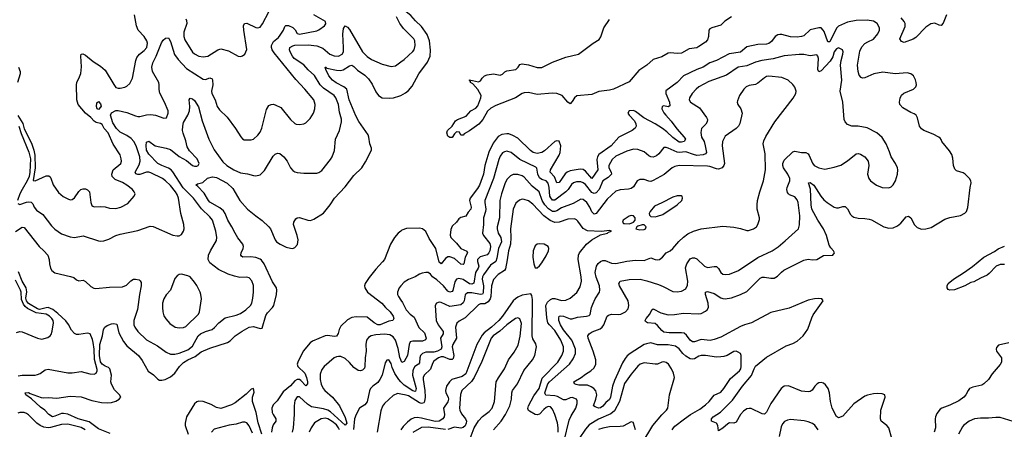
# Model space of a CAD drawing. Header units: inches. Extents: x 1694797 to 1849917, y 907313 to 1017959.
# Tile 404 of 656: x 1736508 to 1745528, y 992455 to 996205. Entities that reach past the tile are written whole.
import ezdxf

# ---------------------------------------------------------------- set-up
doc = ezdxf.new("R2010")
doc.units = ezdxf.units.IN
doc.header["$MEASUREMENT"] = 0
doc.layers.add('B7939', color=7, linetype='Continuous')
doc.layers.add('B7949', color=7, linetype='Continuous')

msp = doc.modelspace()

# ---------------------------------------------------------------- linework, layer by layer
at = {"layer": 'B7939', "color": 5}
for points, elevation in [([(1736490, 995329), (1736536, 995256), (1736550, 995206.1), (1736615.3, 995075.3), (1736638.6, 995010), (1736645.6, 994965.6), (1736650.9, 994850), (1736633, 994733), (1736650, 994729.2), (1736750, 994775.9), (1736776.2, 994776.2), (1736787.9, 994767.9), (1736794.8, 994754.8), (1736813.8, 994693.8), (1736864.1, 994624.1), (1736906.6, 994586.6), (1736950, 994563.8), (1736970, 994557.1), (1736990, 994559.3), (1737010, 994575.5), (1737050, 994633.4), (1737069.3, 994650), (1737090, 994658), (1737110, 994655.5), (1737130, 994647.3), (1737148.2, 994628.2), (1737159.5, 994530), (1737170, 994502.8), (1737177.5, 994497.5), (1737190, 994490.7), (1737250, 994495.8), (1737290, 994490.3), (1737330, 994478.3), (1737390, 994476.9), (1737436, 994490), (1737497.4, 994522.6), (1737557, 994590), (1737567.3, 994610), (1737558.4, 994630), (1737540.5, 994650), (1737489.7, 994690), (1737450, 994713.4), (1737382.5, 994742.5), (1737354, 994770), (1737351, 994790), (1737365.4, 994830), (1737434, 994890), (1737439.7, 994910), (1737438.9, 994930), (1737427.7, 994967.7), (1737365, 995065), (1737317.2, 995170), (1737281.5, 995210), (1737264.6, 995244.6), (1737250, 995254.7), (1737210, 995264.2), (1737190, 995277.4), (1737159.8, 995310), (1737111, 995350), (1737042.8, 995430), (1737030.8, 995470), (1737028.2, 995610), (1737030.6, 995630), (1737057.4, 995682.6), (1737067.1, 995712.9), (1737074.2, 995774.2), (1737068, 995872), (1737071.7, 995888.3), (1737087.9, 995892.1), (1737110, 995881.3), (1737182.7, 995822.7), (1737250, 995779.1), (1737290, 995743.2), (1737370, 995610.4), (1737390, 995585.5), (1737410, 995578), (1737430, 995579.5), (1737470, 995586.5), (1737490, 995596.1), (1737517.9, 995622.1), (1737541.4, 995670), (1737571, 995830), (1737581.9, 995858.1), (1737605.7, 995890), (1737650, 995924.3), (1737672.2, 995950), (1737678.8, 995990), (1737672.8, 996012.8), (1737649.3, 996050), (1737593.1, 996110), (1737579.2, 996150), (1737561, 996250)], 780), ([(1736490, 994521.7), (1736510, 994513.8), (1736570, 994535.2), (1736590, 994537.6), (1736613.6, 994533.6), (1736630, 994518.4), (1736642, 994490), (1736661.9, 994461.9), (1736720.8, 994420.8), (1736799, 994319), (1736830, 994287.7), (1736890, 994244.6), (1736970, 994218.4), (1737010, 994212.2), (1737090, 994225.3), (1737230, 994180.3), (1737250, 994177.6), (1737278.9, 994181.1), (1737324.9, 994195.1), (1737390, 994228.4), (1737430, 994242.4), (1737590, 994275.3), (1737704.6, 994315.4), (1737730, 994312.8), (1737910, 994233), (1737950, 994224.9), (1737970, 994227.7), (1737990, 994239.1), (1738009.7, 994270.3), (1738014, 994290), (1738011, 994330), (1737983.9, 994430), (1737962.5, 994570), (1737950, 994605.4), (1737935, 994630), (1737890, 994687.2), (1737845.1, 994730), (1737815.1, 994750), (1737710, 994801.6), (1737690, 994807.9), (1737670, 994808), (1737610, 994789.3), (1737590, 994788), (1737572.9, 994792.9), (1737565, 994810), (1737602.7, 994877.3), (1737613.2, 994910), (1737608.5, 994950), (1737575.2, 995050), (1737552.5, 995090), (1737530, 995116.4), (1737490, 995145.6), (1737430, 995176.3), (1737394.4, 995210), (1737361.5, 995261.5), (1737340.7, 995330), (1737350, 995351.8), (1737390, 995372.2), (1737410, 995373.5), (1737490, 995355.2), (1737570, 995323.6), (1737590, 995319.6), (1737610, 995319.6), (1737670, 995334.3), (1737710, 995337.6), (1737752.5, 995332.5), (1737830, 995302.8), (1737851.9, 995308.1), (1737869, 995350), (1737869, 995370), (1737836, 995450), (1737791.6, 995531.6), (1737786.3, 995566.3), (1737787.3, 995610), (1737781.8, 995630), (1737726.1, 995730), (1737717.7, 995770), (1737728, 995810), (1737759.1, 995870), (1737806.1, 995993.9), (1737822.2, 996017.8), (1737845.2, 996034.8), (1737870, 996038), (1737874, 996034), (1737890, 996006.4), (1737927.3, 995887.3), (1737961, 995841), (1738037, 995757), (1738190, 995660.3), (1738210, 995657.7), (1738250, 995671.5), (1738270, 995664.9), (1738275, 995650), (1738276.3, 995610), (1738265.8, 995550), (1738268.1, 995530), (1738298.3, 995470), (1738315.8, 995410), (1738338.5, 995378.6), (1738410, 995312.7), (1738485.7, 995210), (1738533.9, 995133.9), (1738550, 995115.5), (1738566, 995106), (1738630, 995104.2), (1738650, 995112), (1738690, 995148.5), (1738710, 995176.4), (1738727.4, 995212.6), (1738770, 995384), (1738790, 995420.5), (1738811.5, 995428.5), (1738830, 995432.7), (1738850, 995426.7), (1738900.5, 995400.5), (1738990.4, 995290), (1739030, 995254.4), (1739041, 995250), (1739070, 995245.3), (1739110, 995252.4), (1739130, 995261.6), (1739170, 995300.4), (1739198.7, 995350), (1739213.1, 995390), (1739214, 995430), (1739204.2, 995470), (1739121.7, 995570), (1739037.5, 995657.5), (1738840.4, 995900.4), (1738821.7, 995930), (1738815, 995950), (1738814.6, 995970), (1738834.7, 996005.3), (1738877.7, 996042.3), (1738895.5, 996064.5), (1738924.5, 996110), (1738936.5, 996143.5), (1738947.3, 996152.7), (1738970, 996151.4), (1739010, 996134.8), (1739032.3, 996112.3), (1739050, 996079), (1739070, 996073.5), (1739230, 996103.2), (1739250, 996112.9), (1739299.5, 996150), (1739312.2, 996167.8), (1739309.6, 996190), (1739202, 996250)], 760), ([(1738030, 996212), (1738036.8, 996196.8), (1738037.9, 996170), (1738011.5, 996090), (1738011.8, 996051.8), (1738021.9, 996021.9), (1738090, 995908.5), (1738110, 995892), (1738150, 995871.8), (1738190, 995863.9), (1738232.7, 995870), (1738322, 995930), (1738350, 995936.9), (1738420.8, 995920.8), (1738510, 995870.4), (1738530, 995867.3), (1738550, 995874), (1738570, 995890.8), (1738587.6, 995932.4), (1738561.8, 996110), (1738559.3, 996150), (1738566.6, 996170), (1738590, 996174.7), (1738670, 996134.2), (1738690, 996130.2), (1738710, 996137.6), (1738733.6, 996166.4), (1738790, 996277.6)], 780), ([(1740000, 996158.3), (1739991.7, 996170), (1739959.8, 996230)], 740), ([(1736470, 994266.4), (1736530, 994306.5), (1736550, 994303.7), (1736685.8, 994130), (1736730.2, 994090), (1736764.7, 994050), (1736779.7, 994010), (1736780.8, 993970), (1736789, 993930), (1736803.7, 993910), (1736830, 993888.1), (1736974.6, 993854.6), (1737003.4, 993843.4), (1737030, 993822), (1737050, 993813.4), (1737090, 993819.3), (1737110, 993808.5), (1737161, 993761), (1737187.8, 993747.8), (1737205.5, 993745.5), (1737330, 993757.5), (1737450, 993760.5), (1737486.8, 993773.2), (1737525, 993815), (1737550, 993828.1), (1737570.3, 993830.3), (1737602.3, 993822.3), (1737613.1, 993813.1), (1737619.7, 993799.7), (1737622.4, 993770), (1737606, 993690), (1737588.4, 993551.6), (1737552.4, 993450), (1737554.7, 993410), (1737562.8, 993390), (1737590.3, 993350), (1737670, 993273.4), (1737770, 993218.8), (1737850, 993161.7), (1737890, 993142.3), (1737930, 993141.8), (1737970, 993151.1), (1738050, 993182.2), (1738090, 993216.8), (1738142.6, 993310), (1738165.1, 993330), (1738210, 993351), (1738270, 993370.2), (1738292.5, 993387.5), (1738331.1, 993430), (1738390, 993476.1), (1738490, 993498.6), (1738530, 993516.1), (1738580.5, 993550), (1738623.6, 993590), (1738633.3, 993610), (1738644.8, 993655.2), (1738650.8, 993709.2), (1738650.7, 993770.7), (1738634.3, 993814.3), (1738610, 993840.7), (1738590, 993847.8), (1738525.9, 993845.9), (1738476.4, 993856.4), (1738416.8, 993876.8), (1738330, 993917.4), (1738250, 993979.6), (1738235.1, 994010), (1738238.9, 994050), (1738256.3, 994090), (1738310, 994184), (1738315.4, 994210), (1738305.4, 994270), (1738273.1, 994370), (1738250, 994401.7), (1738175, 994475), (1738100.5, 994570), (1738005.3, 994665.3), (1737911, 994810.9), (1737894.5, 994830), (1737870, 994847), (1737809.2, 994869.2), (1737775.1, 994890), (1737690, 994972.8), (1737669.9, 995010.1), (1737665.6, 995054.4), (1737670, 995084), (1737690, 995092.4), (1737750, 995049.2), (1737850, 995030.1), (1737890, 995016.3), (1737970, 994953), (1738036.2, 994916.2), (1738090, 994871.1), (1738110, 994863.2), (1738130, 994863.2), (1738142, 994870), (1738151.7, 994890), (1738134.3, 994930), (1738063.7, 995003.7), (1738041, 995041), (1738030, 995096.3), (1738004.9, 995164.9), (1738000.6, 995190), (1738001.8, 995230), (1738010, 995264.9), (1738047.7, 995330), (1738062.6, 995370), (1738066.1, 995410), (1738061.7, 995470), (1738070, 995487.7), (1738090, 995480.3), (1738110, 995464.2), (1738146.9, 995406.9), (1738178.7, 995278.7), (1738242.3, 995110), (1738290, 995014.6), (1738370, 994903.8), (1738406.9, 994870), (1738470, 994829.4), (1738530, 994802.3), (1738593.6, 994793.6), (1738650, 994777.6), (1738670, 994774.9), (1738710, 994785.5), (1738750, 994825.5), (1738830, 994954.9), (1738850, 994974.4), (1738870, 994984.4), (1738890, 994980.4), (1738926.7, 994950), (1738957, 994910), (1738990.4, 994850), (1739010, 994825.5), (1739030, 994813), (1739050, 994806), (1739110, 994801.3), (1739230, 994800.4), (1739250, 994806), (1739274.6, 994825.4), (1739354.1, 994925.9), (1739370, 994951), (1739391.3, 995008.7), (1739399.7, 995110), (1739436.9, 995190), (1739455.5, 995270), (1739454.8, 995294.8), (1739439, 995359), (1739428, 995430), (1739403.2, 995490), (1739390, 995510.8), (1739290, 995579.1), (1739261.2, 995610), (1739210, 995693.3), (1739150, 995747.5), (1739110, 995791.2), (1739022.6, 995850), (1739005.8, 995870), (1738984.5, 995910), (1738979.8, 995930), (1738983.9, 995950), (1739010, 995967.1), (1739030, 995972.3), (1739150, 995975), (1739230, 995967.2), (1739283.8, 995943.8), (1739350, 995889.4), (1739390, 995875.2), (1739430, 995871.4), (1739461.7, 995890), (1739473.3, 995910), (1739475.8, 995950), (1739468.1, 996071.9), (1739475.8, 996124.2), (1739490, 996148.2), (1739510, 996136.9), (1739530, 996113.8), (1739650, 995910.2), (1739690, 995869.1), (1739730, 995842), (1739830, 995796.4), (1739910, 995775.8), (1739950, 995783.1), (1740000, 995819.3)], 740), ([(1736496.9, 995770), (1736511.6, 995730), (1736512.2, 995710), (1736488.6, 995630)], 780), ([(1737336.8, 992416.8), (1737230, 992460.8), (1737143.4, 992523.4), (1737044.8, 992550), (1736950, 992592.8), (1736910, 992600.9), (1736890, 992598.9), (1736830, 992574), (1736808.7, 992570), (1736774, 992590), (1736737.2, 992630), (1736697.5, 992657.5), (1736615.5, 992735.5), (1736566, 992770), (1736557.2, 992790), (1736590, 992791.7), (1736603, 992783), (1736706.1, 992746.1), (1736723.9, 992743.9), (1736770, 992746.1), (1736850, 992739.1), (1736970, 992758.4), (1737070, 992753.8), (1737170, 992718), (1737258, 992702), (1737310, 992698.5), (1737350, 992701.3), (1737387.6, 992712.4), (1737419.5, 992730), (1737434.3, 992750), (1737421.1, 992770), (1737375.4, 992815.4), (1737348.7, 992868.7), (1737344.6, 992890), (1737348.7, 992950), (1737332.7, 993010), (1737320.9, 993020.9), (1737290, 993032.9), (1737264.5, 993050), (1737250, 993072.8), (1737238.3, 993130), (1737243, 993230), (1737266, 993310), (1737276.3, 993370), (1737287.1, 993390), (1737310, 993406.8), (1737350, 993419.2), (1737370, 993423.1), (1737396.8, 993416.8), (1737417.3, 993337.3), (1737457.8, 993257.8), (1737490, 993218.6), (1737596.9, 993130), (1737630, 993084.9), (1737686, 992986), (1737733.8, 992953.8), (1737774.1, 992914.1), (1737790, 992905.2), (1737810, 992903.5), (1737839.5, 992910), (1737890, 992934.4), (1737930, 992970.2), (1737970.9, 993030), (1738010, 993067.8), (1738048.1, 993091.9), (1738117.1, 993122.9), (1738170, 993163.7), (1738250, 993197.2), (1738413.3, 993250), (1738435.7, 993264.3), (1738482.7, 993310), (1738545.2, 993354.8), (1738610, 993388.8), (1738650, 993395.3), (1738710, 993378.8), (1738730, 993381.1), (1738762.5, 993497.5), (1738778.2, 993521.8), (1738825.2, 993570), (1738835.8, 993590), (1738862, 993690), (1738864.1, 993730), (1738860.3, 993750), (1738825.2, 993805.2), (1738746.7, 993970), (1738723.1, 994003.1), (1738710, 994013.1), (1738670, 994028.5), (1738626.7, 994033.3), (1738551.9, 994031.9), (1738540.9, 994040.9), (1738535.1, 994050), (1738536.1, 994070), (1738556, 994110), (1738559.8, 994130), (1738552.1, 994150), (1738506.8, 994206.8), (1738481.1, 994250), (1738452.7, 994310), (1738415.1, 994370), (1738391.3, 994431.3), (1738373.9, 994453.9), (1738342.3, 994482.3), (1738250, 994535.4), (1738236.5, 994550), (1738197, 994617), (1738139.4, 994679.4), (1738123.7, 994690), (1738125.4, 994694.6), (1738137, 994703), (1738185.1, 994714.9), (1738230, 994753.1), (1738274.2, 994765.8), (1738310, 994761.3), (1738410, 994708.4), (1738460.9, 994660.9), (1738525.5, 994550), (1738596.5, 994470), (1738670, 994407.9), (1738730, 994367.4), (1738792, 994310), (1738806.3, 994290), (1738848.3, 994190), (1738862, 994170), (1738893.1, 994150), (1738950, 994123.2), (1738990, 994112.8), (1739010, 994111.8), (1739030, 994118.4), (1739051.9, 994148.1), (1739057.8, 994190), (1739049.8, 994230), (1739015.1, 994330), (1739018.4, 994350), (1739038, 994382), (1739050, 994390.7), (1739070, 994394.4), (1739148.4, 994368.4), (1739172.7, 994367.3), (1739202.2, 994377.8), (1739290, 994435.3), (1739352.4, 994510), (1739391.1, 994570), (1739490, 994673.4), (1739570, 994778.3), (1739641.3, 994850), (1739675.9, 994904.1), (1739729.5, 995010), (1739729.6, 995030), (1739715.8, 995070), (1739707.7, 995130), (1739699.8, 995150), (1739613.5, 995273.5), (1739586.1, 995326.1), (1739526, 995470), (1739504.2, 995570), (1739478.9, 995590), (1739407.1, 995627.1), (1739373, 995650), (1739340.2, 995690), (1739311.5, 995750), (1739306.6, 995770), (1739314, 995770), (1739322.3, 995762.3), (1739410, 995742), (1739450, 995739.4), (1739472.6, 995747.4), (1739530, 995781.2), (1739550, 995787.4), (1739570, 995775.8), (1739602, 995742), (1739670, 995697.5), (1739704.8, 995664.8), (1739735.9, 995615.9), (1739770, 995545.3), (1739795.3, 995510), (1739830, 995489.1), (1739893.1, 995486.9), (1739931, 995489), (1739990, 995506.7), (1740000, 995512.3)], 720), ([(1736500.2, 995230), (1736522.9, 995162.9), (1736592.3, 994992.3), (1736605.9, 994930), (1736601.3, 994810), (1736595.1, 994770), (1736578.2, 994730), (1736529.8, 994650), (1736510.9, 994610), (1736488.4, 994550)], 760), ([(1740000, 994269.3), (1739975.8, 994250), (1739940.3, 994210), (1739905.7, 994150), (1739848.8, 994010), (1739832.8, 993987.2), (1739770, 993922.4), (1739710, 993846), (1739674.2, 993790), (1739667.8, 993770), (1739669.6, 993749.6), (1739693.6, 993710), (1739826.7, 993610), (1739858.4, 993570), (1739901.8, 993530), (1739929, 993490), (1739934.9, 993470), (1739927.3, 993452.7), (1739890, 993443.9), (1739810, 993411.5), (1739790, 993412.6), (1739755.7, 993430), (1739690, 993482.3), (1739590, 993484.8), (1739550, 993479.7), (1739510, 993458), (1739450, 993399.7), (1739435.9, 993370), (1739426.6, 993333.4), (1739411.5, 993308.5), (1739390, 993304.5), (1739330, 993312.4), (1739307.7, 993310), (1739190, 993262.3), (1739170, 993248.2), (1739105.2, 993170), (1739055.8, 993070), (1739051.3, 993050), (1739056.5, 993030), (1739119, 992970), (1739136.3, 992930), (1739144.9, 992890), (1739144.4, 992870), (1739130, 992854), (1739082.6, 992902.6), (1739070, 992910.6), (1739050, 992911.8), (1739030, 992898.5), (1738990, 992851.9), (1738920.7, 992799.3), (1738865.6, 992714.4), (1738830, 992678.9), (1738819, 992650), (1738820.8, 992610), (1738829.2, 992589.2), (1738856, 992550), (1738853.8, 992530), (1738830, 992494.8), (1738822.2, 992470), (1738816.4, 992430)], 720), ([(1736495.7, 992944.3), (1736530, 992951.9), (1736650, 992951.5), (1736670, 992955.3), (1736694.3, 992965.7), (1736741, 992999), (1736770, 993007), (1736950, 992971.3), (1736990, 992972.8), (1737070, 992985.3), (1737150, 992962.6), (1737190, 992961.1), (1737210, 992970.5), (1737219.2, 992990), (1737218, 993002), (1737193.8, 993093.8), (1737189.9, 993190), (1737182.6, 993250), (1737176.4, 993276.4), (1737153.1, 993330), (1737130, 993336.5), (1737050, 993323.1), (1737030, 993324), (1737011.5, 993331.5), (1736983.1, 993363.1), (1736955.2, 993415.2), (1736930, 993448.6), (1736856.5, 993516.5), (1736810.6, 993550.6), (1736770, 993569.4), (1736750, 993568.4), (1736690, 993551.7), (1736670, 993556.8), (1736590, 993606.1), (1736571.6, 993630), (1736565.2, 993654.8), (1736572.6, 993712.6), (1736567.1, 993750), (1736530, 993812.1), (1736496.1, 993896.1)], 740), ([(1736479.2, 993340.8), (1736509.7, 993350.3), (1736530, 993348.9), (1736670, 993290.3), (1736710, 993280.8), (1736765.6, 993294.4), (1736787.3, 993310), (1736796.1, 993323.9), (1736806.2, 993353.8), (1736816.8, 993430), (1736814.6, 993450), (1736802.9, 993470), (1736782, 993490), (1736750, 993508.3), (1736660.1, 993520.1), (1736581.2, 993561.2), (1736558.9, 993578.9), (1736541.8, 993601.8), (1736524.2, 993644.2), (1736520.6, 993710), (1736515.6, 993730), (1736470, 993819.1)], 760), ([(1740000, 993767.8), (1739983.8, 993750), (1739968.7, 993711.3), (1739968.7, 993690), (1739977.4, 993670), (1740000, 993638.2)], 740), ([(1740000, 993089.8), (1739990, 993113.6), (1739976.1, 993196.1), (1739949.9, 993269.9), (1739930, 993301.3), (1739899.8, 993319.8), (1739850, 993325.9), (1739770, 993318.8), (1739729.4, 993310.6), (1739703.1, 993296.9), (1739686, 993270), (1739679.3, 993230), (1739683.5, 993170), (1739673.4, 993110), (1739671.4, 993030), (1739666.3, 993013.7), (1739650, 992997.6), (1739630, 992989.7), (1739610, 992992.4), (1739570, 993021.8), (1739530, 993067.1), (1739490, 993103.7), (1739450, 993120.3), (1739430, 993122.2), (1739410, 993118.7), (1739390, 993108.4), (1739298, 993030), (1739276.2, 993003.8), (1739260.5, 992959.5), (1739259.4, 992910), (1739270.3, 992869.7), (1739288.8, 992830), (1739304.3, 992810), (1739372.9, 992750), (1739437.9, 992670), (1739490, 992561.7), (1739505.2, 992510), (1739490, 992494), (1739354.3, 992614.3), (1739330, 992629.6), (1739290, 992643.7), (1739181.7, 992661.7), (1739145.1, 992685.1), (1739070, 992753.6), (1739050, 992752.1), (1739030, 992719.3), (1739022, 992670), (1739022.2, 992590), (1739013.4, 992470), (1739005.6, 992430)], 740), ([(1740000, 992889.2), (1739981.3, 992910), (1739945.8, 992965.9), (1739920.6, 993020.6), (1739910, 993057), (1739890, 993089.6), (1739870, 993089.5), (1739854.9, 993065.1), (1739827.3, 992950), (1739808.5, 992910), (1739790, 992883.5), (1739741.7, 992850), (1739723.2, 992830), (1739712.8, 992807.2), (1739690, 992707), (1739670, 992679.7), (1739620.3, 992650), (1739590, 992591.8), (1739576.1, 992550), (1739565.6, 992454.5)], 760), ([(1738725.7, 992410), (1738693.1, 992513.1), (1738675, 992610), (1738639.4, 992710), (1738641.4, 992750), (1738654.9, 992794.9), (1738650, 992829.3), (1738630, 992823.6), (1738582.2, 992777.8), (1738483.5, 992696.5), (1738450, 992680.3), (1738350, 992645), (1738310, 992653.5), (1738260.9, 992680.9), (1738190, 992709.7), (1738150, 992714), (1738130, 992706.3), (1738110, 992687.6), (1738037.1, 992570), (1738023.5, 992510), (1738023.8, 992490), (1738051.4, 992410)], 720), ([(1740000, 992777.1), (1739970, 992782.7), (1739930, 992765.3), (1739849.2, 992690), (1739831.8, 992668.2), (1739815.5, 992624.5), (1739784.2, 992430)], 780), ([(1737109, 992450), (1737070, 992470.7), (1736950, 992503), (1736890, 992499.4), (1736790, 992471.9), (1736769.9, 992469.9), (1736730, 992476), (1736696.5, 992490), (1736666.8, 992510), (1736590, 992586.3), (1736570, 992600.3), (1736550, 992608.7), (1736510.2, 992609.8), (1736490, 992603.5)], 740), ([(1738640.6, 992420.6), (1738610, 992487.4), (1738590, 992512.9), (1738570, 992520.3), (1738550, 992520.3), (1738490, 992503.2), (1738426.7, 992493.3), (1738290, 992455.4), (1738264.6, 992430)], 740), ([(1739436.6, 992450), (1739430, 992469.8), (1739410, 992495.2), (1739370, 992527.8), (1739330, 992550.4), (1739310, 992555.6), (1739270, 992551.3), (1739210, 992512.9), (1739177.7, 992470), (1739161.3, 992430)], 760)]:
    msp.add_lwpolyline(points, dxfattribs=dict(at, elevation=elevation))
at = {"layer": 'B7939', "color": 5, "elevation": 760}
for points in [[(1737230, 995384.1), (1737218.7, 995390), (1737211.3, 995410), (1737215.6, 995444.4), (1737230, 995457.1), (1737250, 995435.5), (1737254.5, 995414.5), (1737250, 995403)], [(1737990, 993874.7), (1737970, 993871.5), (1737950, 993860.7), (1737930, 993836), (1737890.3, 993730), (1737850, 993685.1), (1737827.6, 993650), (1737817.7, 993610), (1737815.6, 993570), (1737819.5, 993530), (1737830, 993494.8), (1737846.6, 993466.6), (1737882.9, 993422.9), (1737931.3, 993390), (1737970, 993383.7), (1738010, 993387), (1738030, 993396.4), (1738146.6, 993510), (1738155.4, 993530), (1738174, 993650), (1738168.6, 993688.6), (1738160.4, 993710), (1738131.5, 993771.5), (1738110, 993803.6), (1738069.3, 993850), (1738050, 993859.7)]]:
    msp.add_lwpolyline(points, close=True, dxfattribs=at)
at = {"layer": 'B7949', "color": 5}
for points, elevation in [([(1740000, 995512.3), (1740043.5, 995536.5), (1740070, 995557.1), (1740103.6, 995596.4), (1740164, 995710), (1740244.7, 995815.3), (1740268.8, 995871.2), (1740272.7, 995927.3), (1740262.5, 996010), (1740241.3, 996070), (1740190, 996143), (1740133.3, 996193.3), (1740090, 996243.2), (1740050, 996277.9), (1740000, 996378.8)], 720), ([(1744498.8, 992370), (1744468.8, 992470), (1744450.4, 992490.4), (1744400.9, 992530), (1744392.2, 992552.2), (1744396.5, 992630), (1744435.1, 992750), (1744433.2, 992770), (1744410, 992780.9), (1744370, 992784.2), (1744330, 992779.1), (1744273.1, 992766.9), (1744250, 992757.2), (1744150.2, 992689.8), (1744050, 992576), (1744010, 992559), (1743990, 992573.2), (1743949.8, 992650), (1743934.6, 992710), (1743926.2, 992790), (1743913.1, 992830), (1743890, 992861.3), (1743870, 992878.9), (1743850, 992884), (1743830, 992879.7), (1743813, 992870), (1743792, 992850), (1743766.1, 992813.9), (1743750, 992801.3), (1743730, 992797.4), (1743670, 992804), (1743550, 992853), (1743512, 992850), (1743484.4, 992830), (1743388, 992692), (1743350, 992613.3), (1743330, 992594.7), (1743310, 992596.3), (1743210, 992644.2), (1743190, 992647), (1743170, 992641.6), (1743140.1, 992619.9), (1743111.8, 992590), (1743070, 992520.5), (1743050, 992510.9), (1743010, 992512.9), (1742993.6, 992506.4), (1742950, 992464.2), (1742910, 992441.2), (1742902.4, 992490), (1742892, 992512), (1742846.6, 992530), (1742845.1, 992550), (1742860.5, 992570), (1742928.6, 992611.4), (1743038.6, 992721.4), (1743129.8, 992850), (1743212.2, 992947.8), (1743235, 993010), (1743250, 993034), (1743350, 993115.9), (1743530, 993219.3), (1743590, 993241.8), (1743630, 993262.3), (1743685.4, 993310), (1743728.2, 993371.8), (1743764.1, 993475.9), (1743777.4, 993502.6), (1743869.2, 993630), (1743855.3, 993650), (1743830, 993653.3), (1743789.6, 993649.6), (1743730, 993637.8), (1743556.7, 993563.3), (1743390, 993525.2), (1743210.4, 993429.6), (1743147.5, 993412.5), (1743110, 993395.3), (1742930, 993298.1), (1742870, 993276.3), (1742832.1, 993267.9), (1742750, 993276.8), (1742690, 993256.8), (1742670, 993256.2), (1742650, 993270.9), (1742617.7, 993317.7), (1742594, 993334), (1742570, 993339.4), (1742457.3, 993337.3), (1742410, 993345.6), (1742390, 993358.3), (1742350, 993406.3), (1742330, 993423.6), (1742258, 993430), (1742241.5, 993441.5), (1742237.2, 993450), (1742246, 993470), (1742280.9, 993510), (1742299, 993550), (1742310, 993557.3), (1742382, 993522), (1742450, 993504.4), (1742505.1, 993505.1), (1742590, 993519.4), (1742727.6, 993512.4), (1742750, 993516.3), (1742790, 993535.8), (1742806, 993550), (1742818, 993570), (1742813.5, 993610), (1742789.1, 993690), (1742790, 993711.7), (1742810, 993715.5), (1742870, 993698.5), (1742930, 993659.3), (1742950, 993652.7), (1742970, 993651), (1743030, 993659.3), (1743110, 993688.4), (1743170, 993717.8), (1743290, 993837.6), (1743310, 993848.1), (1743330, 993849.3), (1743390, 993837.4), (1743420.4, 993839.6), (1743450, 993857.3), (1743485.3, 993894.7), (1743508.3, 993911.7), (1743690, 994003.8), (1743730, 994012.1), (1743770, 994006.2), (1743810, 994009.3), (1743870, 994047.4), (1743956, 994050), (1743971.6, 994070), (1743964.2, 994090), (1743937.4, 994117.4), (1743921.9, 994141.9), (1743898.1, 994230), (1743872.9, 994290), (1743818.9, 994370), (1743764.4, 994470), (1743758, 994510), (1743752.8, 994652.8), (1743734, 994710), (1743750, 994713.6), (1743784.2, 994690), (1743848.2, 994588.2), (1743874.9, 994554.9), (1743904.6, 994530), (1743970, 994490.2), (1743990, 994482.4), (1744010, 994482), (1744050, 994495.3), (1744070, 994494.4), (1744090, 994472.7), (1744120.1, 994420.1), (1744130, 994409), (1744150, 994398), (1744190, 994386.7), (1744250, 994385.2), (1744290, 994378.7), (1744311.4, 994371.4), (1744424, 994310), (1744470, 994296.5), (1744510, 994299.6), (1744550, 994318.5), (1744578.4, 994341.6), (1744630, 994400.5), (1744650, 994404.9), (1744671.5, 994391.5), (1744706.1, 994326.1), (1744730, 994301.6), (1744770, 994286.7), (1744810, 994290.3), (1744856.6, 994303.4), (1744982, 994378), (1745030, 994393.4), (1745126.5, 994413.5), (1745165.1, 994434.9), (1745180.9, 994450), (1745194.7, 994485.3), (1745214.7, 994670), (1745223, 994710), (1745219.7, 994730), (1745209.7, 994750), (1745170, 994792.3), (1745150, 994803.1), (1745090, 994822.6), (1745075.9, 994835.9), (1745061.4, 994870), (1745055.9, 994935.9), (1745046, 994970), (1745024.7, 995004.7), (1744956.2, 995090), (1744949.6, 995109.6), (1744940.1, 995120.1), (1744929, 995130), (1744876.1, 995156.1), (1744789.6, 995189.6), (1744770, 995205.2), (1744752.3, 995230), (1744732.1, 995307.9), (1744721.6, 995330), (1744703.3, 995343.3), (1744670, 995355.4), (1744596.9, 995396.9), (1744571.5, 995430), (1744568, 995450), (1744572.7, 995487.3), (1744586.3, 995513.7), (1744608.7, 995531.3), (1744696, 995570), (1744716, 995590), (1744723.7, 995610), (1744720.7, 995630), (1744714.5, 995654.5), (1744696.2, 995690), (1744670, 995709.6), (1744637.6, 995717.6), (1744529.1, 995710.9), (1744414.7, 995725.3), (1744334, 995710), (1744250, 995673.1), (1744230, 995671), (1744216.6, 995676.6), (1744198, 995698), (1744189.4, 995729.4), (1744183.9, 995790), (1744203, 995917), (1744223.8, 995956.2), (1744250, 995986.3), (1744276.7, 996003.3), (1744330, 996026.9), (1744370, 996075.4), (1744385.9, 996110), (1744385.6, 996130), (1744361.7, 996170), (1744330, 996190.9), (1744270, 996201.7), (1744170, 996198.5), (1744090, 996183.4), (1744010, 996146), (1743990, 996127.1), (1743930, 996002.8), (1743910, 996003.1), (1743876.5, 996096.5), (1743869.9, 996109.9), (1743850, 996129.2), (1743830, 996130.5), (1743750, 996113.2), (1743690, 996056.8), (1743670, 996049.8), (1743630, 996046), (1743570, 996048.9), (1743490, 996068.7), (1743470, 996070.9), (1743453.3, 996066.7), (1743430, 996049.7), (1743394.8, 996005.2), (1743370, 995988.1), (1743350, 995982.2), (1743270, 995979.1), (1743170, 995958), (1743111.7, 995908.3), (1743008.1, 995891.9), (1742890, 995832.7), (1742830, 995810.7), (1742770, 995771.4), (1742710, 995749.1), (1742590.3, 995690), (1742530.1, 995629.9), (1742426.5, 995553.5), (1742426.4, 995530), (1742461.1, 995450), (1742462.6, 995417.4), (1742450, 995407.2), (1742410, 995415.3), (1742393.4, 995410), (1742391.5, 995390), (1742410, 995351.8), (1742426.3, 995330), (1742476.3, 995276.3), (1742526.5, 995206.5), (1742594, 995130), (1742607.1, 995110), (1742594, 995090), (1742570, 995082.5), (1742550, 995085.2), (1742490, 995127.9), (1742437.8, 995177.8), (1742396.5, 995210), (1742330, 995252.2), (1742226.2, 995306.2), (1742150, 995365.7), (1742130, 995373.3), (1742090.4, 995369.6), (1742078, 995350), (1742090.4, 995330), (1742139.4, 995279.4), (1742152.8, 995252.8), (1742155.2, 995230), (1742147.5, 995212.5), (1742118.7, 995190), (1741995.5, 995130), (1741927.6, 995050), (1741813.7, 994970), (1741799.8, 994950), (1741793.9, 994926.1), (1741803.5, 994830), (1741750, 994749.8), (1741690, 994818.2), (1741670, 994832.3), (1741642.3, 994837.7), (1741550, 994820.4), (1741522.2, 994810), (1741504.6, 994795.4), (1741450, 994715), (1741430, 994712.6), (1741407.4, 994767.4), (1741367.1, 994810), (1741371.6, 994830), (1741450, 994964), (1741459.9, 994990), (1741465.5, 995050), (1741450, 995091.5), (1741430, 995096.3), (1741410, 995091.3), (1741316.6, 995003.4), (1741291.1, 994988.9), (1741250, 994978.7), (1741211.1, 994990), (1741186.5, 995006.5), (1741070, 995119.3), (1741026.1, 995146.1), (1740990, 995159.8), (1740970, 995161.6), (1740925.9, 995154.1), (1740890, 995135.4), (1740844.9, 995075.1), (1740806.5, 994993.5), (1740768.9, 994870), (1740757.7, 994790), (1740718.8, 994690), (1740701.3, 994658.7), (1740633.9, 994570), (1740628.1, 994550), (1740643.6, 994490), (1740639.8, 994470), (1740616.7, 994443.3), (1740594.2, 994405.8), (1740550, 994394.6), (1740530, 994381), (1740508.9, 994351.1), (1740470, 994315.6), (1740456.3, 994283.7), (1740450.9, 994230.9), (1740457.8, 994210), (1740510, 994160.2), (1740549.3, 994109.3), (1740604.8, 994084.8), (1740609.1, 994070), (1740588.9, 994030), (1740578, 993970), (1740570, 993963.9), (1740550, 993968.4), (1740490, 994017.4), (1740450, 994033.5), (1740430, 994033.1), (1740410, 994019.5), (1740370, 993971.1), (1740350, 993985.4), (1740320.4, 994110), (1740260.4, 994200.4), (1740230, 994266.6), (1740198, 994290), (1740170, 994295.3), (1740052.3, 994292.3), (1740010, 994277.2), (1740000, 994269.3)], 720), ([(1743030, 996229.9), (1742967.9, 996192.1), (1742930, 996156.1), (1742848.3, 996131.7), (1742830, 996121.5), (1742822.3, 996110), (1742818.8, 996050), (1742810, 996021.3), (1742790, 995998.4), (1742730, 995958.6), (1742710, 995947.7), (1742641.3, 995938.7), (1742570, 995898.8), (1742530, 995894.1), (1742470, 995902.6), (1742450, 995898.9), (1742390, 995865.5), (1742310, 995839.8), (1742252.6, 995790), (1742180.4, 995739.6), (1742090, 995634.7), (1741947, 995570), (1741910, 995558.6), (1741812.4, 995547.6), (1741750, 995519.7), (1741610.8, 995509.2), (1741590.6, 995489.4), (1741570, 995454.8), (1741550, 995435.4), (1741530, 995449.8), (1741476.8, 995510), (1741430, 995530.6), (1741387.1, 995532.9), (1741250, 995521), (1741170, 995537.7), (1741130, 995535.1), (1741110, 995528.4), (1741050, 995489.8), (1740870, 995420.7), (1740824, 995396.1), (1740792.7, 995367.3), (1740750, 995292.3), (1740715.3, 995250), (1740630, 995186.6), (1740580.5, 995159.5), (1740570, 995149.4), (1740549.3, 995149.3), (1740536.5, 995176.5), (1740510, 995178), (1740490, 995159.3), (1740470, 995126), (1740450, 995128), (1740430, 995139.3), (1740420.5, 995170), (1740427.8, 995190), (1740470.8, 995229.2), (1740501.8, 995278.2), (1740519.5, 995290), (1740597.2, 995322.8), (1740641.7, 995370), (1740685.8, 995394.2), (1740703.6, 995416.4), (1740732, 995490), (1740734.5, 995510), (1740705.3, 995565.3), (1740658, 995618), (1740638, 995630), (1740638, 995638), (1740628, 995650), (1740630, 995654), (1740710, 995636), (1740730, 995646), (1740745.2, 995670), (1740765.2, 995690), (1740790, 995700.4), (1740850, 995708.9), (1740910, 995697.3), (1740930, 995706.3), (1740951.9, 995728.1), (1740970, 995738.2), (1741052.7, 995750), (1741075.1, 995770), (1741090, 995794.8), (1741110, 995801.6), (1741168.8, 995791.2), (1741250, 995766.4), (1741290, 995767.9), (1741390, 995816.4), (1741510, 995863), (1741627.6, 995890), (1741762, 995990), (1741816.6, 996023.4), (1741832.1, 996047.9), (1741860.2, 996130), (1741911.9, 996208.1)], 680), ([(1744999.6, 996250), (1744967.2, 996172.8), (1744950, 996151.1), (1744930, 996154.8), (1744890, 996172.2), (1744853.3, 996166.7), (1744810, 996137.8), (1744718.7, 996041.3), (1744693.2, 996026.8), (1744610, 995994.9), (1744584.8, 996004.8), (1744571.4, 996030), (1744618.4, 996141.6), (1744619.1, 996170), (1744611.6, 996190), (1744582.5, 996222.5)], 680), ([(1740000, 995819.3), (1740030, 995841.1), (1740110, 995914), (1740120.4, 995930), (1740131.9, 995970), (1740128.6, 996010), (1740119.2, 996030), (1740024.2, 996124.2), (1740000, 996158.3)], 740), ([(1742485.1, 992450), (1742496.3, 992470), (1742510, 992482.6), (1742597.6, 992550), (1742654, 992590), (1742739.4, 992640.6), (1742790, 992679.3), (1742823.8, 992710), (1742870, 992766.7), (1742930, 992795.6), (1742959.2, 992830), (1743018.3, 992921.7), (1743101.5, 992990), (1743113.1, 993010), (1743117.3, 993030), (1743117.6, 993130), (1743109.6, 993149.6), (1743090, 993162), (1743070, 993169.5), (1743050, 993167.3), (1742988.1, 993131.9), (1742958.5, 993121.5), (1742930, 993117.7), (1742890, 993116), (1742791.4, 993131.4), (1742750, 993130.7), (1742730, 993124.1), (1742690, 993099.8), (1742670, 993095.7), (1742650, 993099.8), (1742610, 993123.7), (1742583.2, 993150), (1742550, 993193.3), (1742514.7, 993214.7), (1742450, 993227.7), (1742350, 993228.6), (1742290, 993246.3), (1742250, 993239), (1742230, 993230.6), (1742100.7, 993150), (1742073.1, 993126.9), (1742055.4, 993104.6), (1742030, 993062.3), (1741956.9, 992903.1), (1741939.6, 992850), (1741921.7, 992750), (1741910, 992728.9), (1741878.4, 992701.6), (1741850, 992666.6), (1741830, 992652), (1741809.2, 992650), (1741779.7, 992659.7), (1741763.7, 992670), (1741786.3, 992730), (1741794.6, 992770), (1741786.1, 992806.1), (1741767.5, 992827.5), (1741744.7, 992844.7), (1741710, 992860.2), (1741630, 992859.3), (1741604.7, 992864.7), (1741589.5, 992870), (1741583.7, 992890), (1741651.4, 992928.6), (1741690, 992959), (1741740.5, 992990), (1741770, 993017), (1741786.4, 993050), (1741786.4, 993090), (1741762.8, 993170), (1741714.2, 993290), (1741713.5, 993310), (1741724, 993330), (1741752.3, 993347.7), (1741824.7, 993375.3), (1741845.3, 993390), (1741858.9, 993410), (1741889.8, 993490), (1741900.7, 993499.3), (1741930, 993508.3), (1741990, 993505.5), (1742016.2, 993510), (1742057.3, 993530), (1742081, 993559), (1742087.1, 993590), (1742081, 993630), (1742002.8, 993770), (1741995.4, 993790), (1742007.3, 993810), (1742090, 993826.8), (1742191.8, 993828.2), (1742254.2, 993814.2), (1742360.5, 993780.5), (1742403.9, 993763.9), (1742490, 993718), (1742530, 993714.6), (1742570, 993719.5), (1742610, 993742.4), (1742624.7, 993775.3), (1742628.1, 993810), (1742607.6, 993932.4), (1742618, 993970), (1742650, 994017.1), (1742670, 994026.4), (1742690, 994024.9), (1742710, 994017), (1742780.4, 993950), (1742810, 993934.9), (1742870, 993946), (1742890, 993944.2), (1742908.2, 993928.2), (1742930.2, 993890.2), (1742950, 993874.9), (1742970, 993871.3), (1743010, 993875.9), (1743093.6, 993910), (1743270, 994029.2), (1743402, 994090), (1743454.8, 994125.2), (1743520.6, 994179.4), (1743642, 994290), (1743652.8, 994327.2), (1743655.3, 994410), (1743638.7, 994530), (1743630, 994557), (1743610, 994582), (1743561.3, 994601.3), (1743550, 994609.3), (1743543.1, 994623.1), (1743536.4, 994650), (1743537.8, 994670), (1743562.9, 994730), (1743562.6, 994750), (1743544.1, 994790), (1743504.5, 994850), (1743498.2, 994870), (1743498.5, 994890), (1743510, 994918), (1743590, 994995.3), (1743610, 995000.9), (1743670, 994990.3), (1743710, 994988.7), (1743730, 994975.8), (1743741.6, 994961.6), (1743770.2, 994890.2), (1743786.4, 994870), (1743830, 994848.1), (1743884.2, 994835.8), (1743970, 994854.9), (1744030, 994874.4), (1744090, 994912.2), (1744170, 994977.1), (1744190, 994979.3), (1744210, 994974.9), (1744250.3, 994950.3), (1744279.3, 994910), (1744286.7, 994870), (1744274.6, 994790), (1744285.3, 994750), (1744303, 994730), (1744356.3, 994690), (1744410, 994667.6), (1744470, 994667.2), (1744490, 994675.8), (1744510, 994693), (1744531.1, 994730), (1744549.6, 994789.6), (1744553, 994830), (1744549.7, 994849.7), (1744531.8, 994890), (1744490, 994949.2), (1744476.6, 994996.6), (1744445.1, 995070), (1744408, 995128), (1744361.2, 995170), (1744270, 995214.5), (1744190, 995231.6), (1744130, 995231.8), (1744090, 995246.6), (1744070, 995269.2), (1744060.7, 995290), (1744047.1, 995450), (1744025.3, 995550), (1744038.9, 995650), (1744028.2, 995790), (1744033.5, 995830), (1744049.6, 995890), (1744051.5, 995911.5), (1744045.2, 995930), (1744010, 995947.3), (1743990, 995939.7), (1743970, 995909.7), (1743955.9, 995864.1), (1743933.7, 995826.3), (1743850, 995737.6), (1743830, 995727.1), (1743819.3, 995750), (1743824.6, 995850), (1743819.8, 995870), (1743810, 995883), (1743750, 995872.8), (1743690, 995885.2), (1743650, 995887.6), (1743510, 995874.5), (1743410, 995847.2), (1743307.3, 995832.7), (1743250, 995816.5), (1743170, 995782), (1743090, 995770.7), (1742983, 995697), (1742821.3, 995638.7), (1742730.4, 995590), (1742704.6, 995570), (1742668.5, 995530), (1742643.1, 995490), (1742641.3, 995470), (1742653.4, 995450), (1742736.7, 995396.7), (1742800.2, 995310), (1742808, 995290), (1742806.9, 995270), (1742793.6, 995250), (1742754.7, 995210), (1742748.1, 995171.9), (1742754.8, 995130), (1742777, 995090), (1742788.8, 995050), (1742798.2, 994990), (1742790, 994977.4), (1742770, 994967.7), (1742710, 994963.2), (1742679.1, 994970), (1742610, 994996.6), (1742550, 994988.7), (1742530, 994991.2), (1742450, 995029.8), (1742430, 995036.4), (1742410, 995036.3), (1742363.6, 994976.4), (1742340.3, 994959.7), (1742310, 994947.1), (1742290, 994948.4), (1742270, 994959.1), (1742230, 994994), (1742170, 995017.8), (1742130, 995020.3), (1742070, 995002.8), (1741970, 994955.9), (1741934.5, 994925.5), (1741903.9, 994870), (1741903.9, 994850), (1741926.1, 994810), (1741929.4, 994790), (1741900.1, 994759.9), (1741848.8, 994730), (1741816.8, 994650), (1741790, 994619), (1741770, 994613.5), (1741750, 994622.5), (1741690, 994694.9), (1741670, 994712.5), (1741650, 994721.2), (1741610, 994720.2), (1741582.6, 994710), (1741564.2, 994695.8), (1741533.4, 994650), (1741512, 994628), (1741410, 994553.2), (1741390, 994552.1), (1741372.9, 994572.9), (1741366, 994590), (1741359.8, 994670), (1741350, 994707.7), (1741330.2, 994730.2), (1741290, 994742.4), (1741270, 994757.3), (1741253.7, 994790), (1741244.6, 994844.6), (1741235.8, 994855.8), (1741090, 994926.3), (1741010, 994990.7), (1740970, 995001.2), (1740950, 994996.8), (1740930, 994985.1), (1740910, 994956.9), (1740896.1, 994923.9), (1740849.3, 994750.7), (1740769.3, 994550), (1740768.3, 994530), (1740778.6, 994470), (1740776.6, 994450), (1740755.5, 994390), (1740757.7, 994330), (1740747.9, 994250), (1740756.5, 994230), (1740816.1, 994156.1), (1740820.4, 994130), (1740814.2, 994090), (1740806, 994070), (1740790, 994053), (1740725.8, 994034.2), (1740702.3, 994010), (1740701.5, 993990), (1740714.6, 993950), (1740707.9, 993930), (1740682.4, 993890), (1740667.6, 993792.4), (1740650, 993782.7), (1740630, 993788.2), (1740570, 993827.2), (1740530, 993834.9), (1740510, 993830.9), (1740494.9, 993805.1), (1740474.8, 993725.2), (1740470, 993716.4), (1740450, 993709.1), (1740430, 993721), (1740390, 993767.4), (1740330, 993823.7), (1740291, 993851), (1740270, 993875.6), (1740250, 993889.5), (1740230, 993892), (1740194.6, 993885.4), (1740170, 993875.1), (1740130, 993851.8), (1740070, 993827.3), (1740030, 993800.9), (1740000, 993767.8)], 740), ([(1741495.4, 992350), (1741542.7, 992537.3), (1741560.4, 992579.6), (1741602.2, 992650), (1741614.2, 992690), (1741615.3, 992715.3), (1741607.8, 992730), (1741570, 992745), (1741550, 992743.5), (1741510, 992725.6), (1741490, 992724.5), (1741434.4, 992754.5), (1741410, 992760.8), (1741327.3, 992767.3), (1741320.4, 992780.4), (1741319.1, 992790), (1741330, 992825.8), (1741347.6, 992870), (1741361.2, 992890), (1741545.8, 993050), (1741579.8, 993100.2), (1741599, 993150), (1741599.9, 993190), (1741576.6, 993250), (1741565.3, 993270), (1741490, 993364.9), (1741462.6, 993410), (1741448.2, 993451.8), (1741446, 993474), (1741449.7, 993490), (1741466.6, 993493.4), (1741489.8, 993490.2), (1741550, 993467.8), (1741570, 993465.2), (1741616.8, 993483.2), (1741699, 993490), (1741724.4, 993495.6), (1741735.3, 993504.7), (1741746.8, 993570), (1741757.9, 993602.1), (1741781.2, 993650), (1741818.5, 993710), (1741823.5, 993730), (1741818.2, 993770), (1741788.7, 993848.7), (1741781, 993890), (1741792.3, 993947.7), (1741807.9, 993972.1), (1741828.7, 993991.3), (1741850, 994000.3), (1741870, 994001.1), (1741930, 993976.1), (1741968.3, 993971.7), (1742070, 993994.7), (1742150, 994002.5), (1742230, 994001.6), (1742290, 994024), (1742329.1, 994009.1), (1742350, 994006.2), (1742370, 994010.2), (1742396.8, 994030), (1742429.9, 994070.1), (1742465.6, 994090), (1742490, 994110.3), (1742545.1, 994174.9), (1742590, 994214.9), (1742630, 994244.7), (1742679.3, 994270), (1742750, 994291), (1742950, 994314.3), (1743050, 994305.2), (1743110, 994293.7), (1743170, 994275.3), (1743184.2, 994275.8), (1743229, 994290), (1743257.2, 994310), (1743269.3, 994330), (1743285.6, 994374.4), (1743286, 994390), (1743265.1, 994470), (1743262.4, 994510), (1743266.6, 994550), (1743288.4, 994630), (1743323.1, 994730), (1743341, 994830), (1743337.8, 994977.8), (1743317.3, 995070), (1743324.1, 995095.9), (1743343.3, 995136.7), (1743425.6, 995270), (1743592.7, 995487.3), (1743618.3, 995530), (1743622.4, 995550), (1743610, 995586.6), (1743590, 995612), (1743546.6, 995650), (1743490, 995676.4), (1743370, 995688.4), (1743350, 995684), (1743330, 995672.4), (1743270, 995623), (1743250, 995613), (1743190, 995603.6), (1743162, 995590), (1743141.6, 995570), (1743103, 995510), (1743083, 995463), (1743081.6, 995450), (1743088, 995430), (1743115.3, 995390), (1743125.7, 995350), (1743106.4, 995253.6), (1743092.4, 995230), (1743072, 995208), (1742970, 995137.6), (1742945.7, 995090), (1742944, 995050), (1742964.3, 994890), (1742958.9, 994870), (1742943.1, 994850), (1742910, 994836.8), (1742890, 994839.8), (1742830, 994861.7), (1742810, 994863.9), (1742550, 994868.7), (1742510, 994861.8), (1742486, 994850), (1742413.4, 994786.6), (1742310, 994732.4), (1742290, 994725), (1742270, 994726.2), (1742230, 994741.1), (1742190, 994743), (1742163.8, 994730), (1742130, 994676.2), (1742110, 994659.7), (1742086.5, 994653.5), (1742010, 994647.2), (1741970, 994635.1), (1741890, 994563.1), (1741790, 994431.2), (1741770, 994425.6), (1741767.7, 994427.7), (1741750, 994447.3), (1741731.7, 994490), (1741704.9, 994530), (1741670, 994559.9), (1741650, 994562), (1741577.7, 994522.3), (1741470, 994481.4), (1741430, 994454.4), (1741410, 994448), (1741390, 994449.5), (1741353, 994473), (1741317.4, 994510), (1741295.8, 994550), (1741268.1, 994630), (1741202.5, 994682.5), (1741130, 994762.4), (1741110, 994775.9), (1741070, 994788.9), (1741030, 994788.5), (1741003.8, 994776.2), (1740974.2, 994745.8), (1740956.6, 994710), (1740920.8, 994610), (1740907.3, 994550), (1740902, 994390), (1740882, 994310), (1740880.9, 994290), (1740892.1, 994250), (1740916.2, 994210), (1740920.8, 994170), (1740894.7, 994110), (1740878.8, 994021.2), (1740868.7, 993991.3), (1740821.4, 993958.6), (1740758.1, 993870), (1740748.4, 993850), (1740745.6, 993830), (1740755.5, 993770), (1740755.2, 993704.8), (1740747.1, 993692.9), (1740730, 993687.7), (1740650, 993705.3), (1740610, 993704.1), (1740590, 993684.7), (1740578.9, 993630), (1740570, 993611.8), (1740550, 993595.5), (1740450, 993580.7), (1740370, 993615.8), (1740350, 993618.7), (1740324.9, 993610), (1740314.9, 993590), (1740323.8, 993450), (1740343, 993410), (1740387.8, 993350), (1740386.2, 993330), (1740361.7, 993290), (1740375.9, 993210), (1740368.6, 993190), (1740336.3, 993170), (1740302.8, 993162.8), (1740230, 993162.7), (1740197.7, 993150), (1740179.3, 993130), (1740172.5, 993110), (1740170, 993064.7), (1740160.7, 993050), (1740129.4, 993030), (1740115.8, 993010), (1740109.6, 992990), (1740107.7, 992950), (1740111.4, 992930), (1740139.8, 992830), (1740134.8, 992805.2), (1740130, 992801.2), (1740110, 992806.7), (1740030, 992860.1), (1740004.3, 992884.3), (1740000, 992889.2)], 760), ([(1741440.3, 992430), (1741440.7, 992470), (1741433.9, 992513.9), (1741411.6, 992590), (1741390, 992638), (1741370, 992661.8), (1741350, 992663.9), (1741330, 992654.5), (1741310, 992637.8), (1741270, 992594.7), (1741250, 992586.3), (1741230, 992589.9), (1741179.8, 992619.8), (1741168.5, 992628.5), (1741164.5, 992644.5), (1741169.5, 992670.5), (1741218.1, 992761.9), (1741266.3, 992830), (1741295.6, 992924.4), (1741439.3, 993070), (1741475.7, 993130), (1741490.4, 993170), (1741489.4, 993210), (1741465, 993270), (1741410, 993359.9), (1741360.8, 993410), (1741347.6, 993430), (1741335.9, 993475.9), (1741328.9, 993590), (1741341.9, 993618.1), (1741370, 993644.3), (1741390, 993652), (1741410, 993651.3), (1741470, 993633.5), (1741510, 993636), (1741550, 993656.5), (1741612.3, 993707.7), (1741642, 993758), (1741653.4, 993810), (1741651.6, 993850), (1741624.7, 994010), (1741627.1, 994050), (1741635.9, 994070), (1741700.8, 994150), (1741749.5, 994190.5), (1741830, 994234.7), (1741893.2, 994250), (1741901.2, 994258.8), (1741928.7, 994270), (1741915.1, 994275.1), (1741834, 994266), (1741710, 994271.2), (1741670, 994293.3), (1741620.6, 994360.6), (1741610, 994372), (1741590, 994381.5), (1741530, 994379.3), (1741450, 994349.9), (1741410, 994349.4), (1741368, 994368), (1741310, 994408.8), (1741210, 994517.3), (1741170, 994546.3), (1741130, 994560.3), (1741110, 994562.3), (1741085.7, 994554.3), (1741053.2, 994526.8), (1741030.1, 994469.9), (1741004.7, 994290), (1741008.1, 994210), (1741005, 994150), (1740986.5, 994090), (1740974.9, 994005.1), (1740957, 993923), (1740949.2, 993910), (1740890, 993871.4), (1740850, 993826.9), (1740831.2, 993768.8), (1740825, 993670), (1740818.5, 993650), (1740798.4, 993621.6), (1740770, 993604.9), (1740730, 993603.2), (1740710, 993594.6), (1740590, 993477), (1740533.4, 993446.6), (1740513, 993427), (1740501.7, 993390), (1740510.1, 993290), (1740475.5, 993230), (1740470.1, 993210), (1740484.3, 993130), (1740478, 993102), (1740470, 993093.1), (1740450, 993094.7), (1740390, 993119.4), (1740370, 993119), (1740345.6, 993110), (1740302.2, 993077.8), (1740290, 993058.3), (1740270, 993005.8), (1740213.6, 992950), (1740205.7, 992930), (1740204.4, 992910), (1740220.2, 992810), (1740223.7, 992750), (1740216.9, 992710), (1740210, 992696.5), (1740190, 992689.9), (1740170, 992697), (1740070, 992760.1), (1740050, 992767.8), (1740000, 992777.1)], 780), ([(1745530, 993964.6), (1745490, 993963.9), (1745452.8, 993947.2), (1745390, 993881.5), (1745370, 993866.6), (1745310, 993839.4), (1745250, 993805.3), (1745222.2, 993797.8), (1745167.5, 993767.5), (1745070, 993732.3), (1745029.4, 993729.4), (1745014.6, 993734.6), (1745004, 993750), (1745004, 993770), (1745013.2, 993790), (1745060.9, 993830), (1745153.1, 993886.9), (1745234.8, 993945.2), (1745338.7, 994030), (1745437.4, 994082.6), (1745470, 994106), (1745530, 994130.2)], 680), ([(1740847.6, 992450), (1740920.1, 992530), (1740958.7, 992590), (1740997.9, 992670), (1741013, 992730), (1741016, 992790), (1741022.9, 992810), (1741067.2, 992870), (1741127.4, 992992.6), (1741204.5, 993090), (1741228.3, 993130), (1741242.9, 993210), (1741237, 993237), (1741210, 993282), (1741202.1, 993310), (1741204.8, 993644.8), (1741199.5, 993679.5), (1741190, 993694.5), (1741110, 993682), (1741070, 993664.3), (1741050, 993649.9), (1741029.5, 993630), (1740930.6, 993490), (1740897.5, 993450), (1740830.8, 993390), (1740762.2, 993337.8), (1740743.4, 993316.6), (1740697.2, 993230), (1740596.4, 992963.6), (1740562.2, 992937.8), (1740468, 992910), (1740444.2, 992890), (1740418.3, 992850), (1740407.5, 992810), (1740411.8, 992790), (1740433.5, 992750), (1740436.1, 992730), (1740430, 992705.8), (1740391.9, 992650), (1740400.1, 992590), (1740395.4, 992570), (1740383.3, 992550), (1740350.3, 992529.7), (1740313.2, 992526.8), (1740190, 992558.1), (1740150, 992562.7), (1740120.8, 992559.2), (1740092.9, 992547.1), (1740059.6, 992520.4), (1740020.3, 992479.7), (1740000, 992451.7)], 820), ([(1740000, 993638.2), (1740015.9, 993615.9), (1740049.6, 993549.6), (1740084.4, 993510), (1740120.8, 993480.8), (1740165.9, 993385.9), (1740217.9, 993337.9), (1740231.1, 993290), (1740226.6, 993273.4), (1740196.9, 993263.1), (1740110, 993263), (1740085.5, 993254.5), (1740076.6, 993230), (1740060.4, 993130), (1740030, 993074.8), (1740010, 993066), (1740000, 993089.8)], 740), ([(1740635, 992370), (1740672, 992468), (1740710, 992533), (1740747.4, 992572.6), (1740810, 992617.6), (1740837.4, 992650), (1740857.4, 992710), (1740874.4, 992890), (1740893.3, 992926.7), (1740949.8, 993010.2), (1740987.3, 993090), (1741038.3, 993161.7), (1741074.5, 993225.5), (1741093.7, 993306.3), (1741104.3, 993424.3), (1741090, 993466.6), (1741070, 993476), (1741050, 993468.5), (1740970, 993412.4), (1740905.2, 993354.8), (1740844.4, 993310), (1740826.2, 993290), (1740742.8, 993077.2), (1740671.1, 992928.9), (1740646, 992894), (1740557.2, 992810), (1740546.9, 992773.1), (1740538.3, 992650), (1740541, 992630), (1740556, 992596), (1740592.4, 992550), (1740600.3, 992530), (1740599.5, 992510), (1740590, 992487.6), (1740570, 992471.5), (1740550, 992465.7), (1740490, 992476), (1740430, 992454.3)], 840), ([(1745570, 993247.3), (1745475.5, 993224.5), (1745457.5, 993202.5), (1745453.4, 993190), (1745456.3, 993170), (1745501.6, 993110), (1745501.6, 993070), (1745490.3, 993049.7), (1745418, 992962), (1745382, 992910), (1745339.1, 992870), (1745320.5, 992859.5), (1745240.4, 992839.6), (1745210, 992827.6), (1745195.3, 992810), (1745174.9, 992770), (1745156.5, 992750), (1745110, 992714.9), (1745030, 992676.8), (1744954.8, 992650), (1744941.4, 992638.6), (1744910, 992599.3), (1744898, 992570), (1744894.3, 992550), (1744896.8, 992470), (1744884.4, 992430)], 720), ([(1742210, 992329.3), (1742308.8, 992490), (1742390, 992586.7), (1742434, 992630), (1742445.4, 992650), (1742459.8, 992770), (1742506, 992930), (1742498.3, 992970), (1742478.9, 993010), (1742451.3, 993050), (1742430, 993066.3), (1742410, 993072.6), (1742392, 993070), (1742350, 993052.6), (1742330, 993051), (1742230, 993063.1), (1742192.7, 993050), (1742170, 993032.1), (1742110, 992961.3), (1742050, 992874.8), (1742001.3, 992710), (1741956.4, 992623.6), (1741922.1, 992597.9), (1741810, 992546.8), (1741723.5, 992496.5), (1741690, 992456.5), (1741634.6, 992370)], 760), ([(1742149.1, 992449.1), (1742132.2, 992512.2), (1742130, 992517.2), (1742110, 992523.6), (1742035.5, 992484.5), (1742010, 992479.6), (1741910, 992478.2), (1741850, 992466.6), (1741810, 992452)], 780), ([(1743822.6, 992450), (1743791.8, 992491.8), (1743770, 992508), (1743730, 992524.7), (1743693.6, 992533.6), (1743570, 992544.7), (1743540.2, 992539.8), (1743513.5, 992526.5), (1743495.1, 992504.9), (1743482.7, 992477.3), (1743464.3, 992390)], 740), ([(1745610, 992525.8), (1745490, 992563.5), (1745450, 992564.2), (1745382.7, 992557.4), (1745310, 992558.5), (1745254.8, 992550), (1745206.4, 992530), (1745154.9, 992490), (1745143.7, 992476.3), (1745108.9, 992410)], 740), ([(1740410, 992452.5), (1740250, 992474.7), (1740190, 992471.5), (1740110, 992425)], 840)]:
    msp.add_lwpolyline(points, dxfattribs=dict(at, elevation=elevation))
for points, elevation in [([(1742570, 994594), (1742532.1, 994592.1), (1742490, 994581.6), (1742391.5, 994528.5), (1742322.5, 994497.5), (1742283.8, 994450), (1742274.8, 994430), (1742276.9, 994416.9), (1742290, 994404.7), (1742330, 994401), (1742350, 994406), (1742399.6, 994420.4), (1742531.2, 994508.8), (1742572.3, 994550), (1742579, 994570), (1742578, 994590)], 780), ([(1742110, 994411.9), (1742090, 994406), (1742037.3, 994370), (1742031.3, 994350), (1742040.7, 994340.7), (1742050, 994338.8), (1742090, 994337.3), (1742110, 994342), (1742130, 994350.7), (1742146.6, 994370), (1742145.6, 994390), (1742129.6, 994409.6)], 780), ([(1742210, 994328), (1742170, 994315.3), (1742162, 994310), (1742152, 994290), (1742190, 994280.5), (1742230, 994285.5), (1742242, 994290), (1742246, 994310), (1742227.3, 994327.3)], 780), ([(1741270, 994154), (1741250, 994149.7), (1741230, 994134), (1741212.6, 994090), (1741208.7, 994030), (1741216.5, 993970), (1741230, 993932.7), (1741250, 993934), (1741270, 993951.3), (1741290, 993979.2), (1741330, 994043.2), (1741353, 994090), (1741356.8, 994110), (1741349.6, 994130), (1741313.2, 994150)], 820)]:
    msp.add_lwpolyline(points, close=True, dxfattribs=dict(at, elevation=elevation))

doc.saveas('drawing.dxf')
